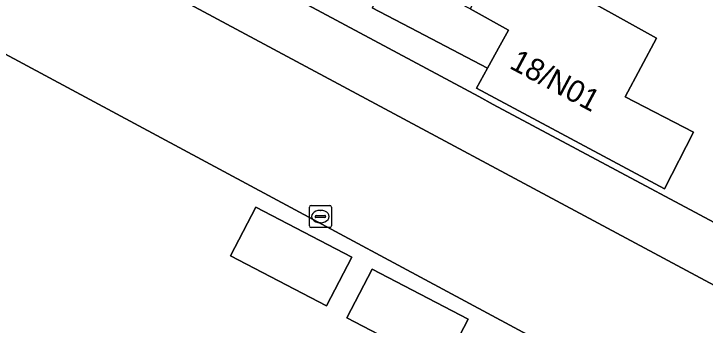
# Model space of a CAD drawing. Extents: x 159489 to 160304, y 383825 to 384531.
# Drawn here: x 160091.57 to 160122.98, y 384041.6 to 384055.74 of the extents above; entities that cross this region are included whole.
import ezdxf

# ---------------------------------------------------------------- set-up
doc = ezdxf.new("R2010")
doc.units = 0
for name, color, linetype in [('IMGEO_Groenvoorziening', 7, 'Continuous'), ('IMGEO_Kolk', 7, 'Continuous'), ('IMGEO_Pand', 7, 'Continuous'), ('IMGEO_Pand_nummerreeks', 7, 'Continuous'), ('IMGEO_Parkeervlak_open', 7, 'Continuous'), ('IMGEO_Rijbaan_lokaal_open', 7, 'Continuous'), ('IMGEO_Voetpad_op_trap', 7, 'Continuous'), ('IMGEO_Voetpad_open', 7, 'Continuous')]:
    doc.layers.add(name, color=color, linetype=linetype)

msp = doc.modelspace()

# ---------------------------------------------------------------- linework, layer by layer
at = {"layer": 'IMGEO_Groenvoorziening'}
for points in [[(160116.369, 384057.081), (160120.775, 384054.629), (160119.343, 384051.962), (160122.451, 384050.357), (160121.127, 384047.794), (160112.594, 384052.365), (160113.091, 384053.263), (160109.91, 384054.931), (160107.843, 384056.009)], [(160104.914, 384056.141), (160112.692, 384051.981), (160113.354, 384051.627), (160128.32, 384043.623)]]:
    msp.add_lwpolyline(points, dxfattribs=at)
at = {"layer": 'IMGEO_Kolk'}
for p, q in [((160104.995, 384046.108), (160104.995, 384046.96)), ((160105.07, 384047.034), (160105.922, 384047.034)), ((160105.483, 384046.814), (160105.508, 384046.814)), ((160105.996, 384046.96), (160105.996, 384046.108)), ((160105.254, 384046.528), (160105.254, 384046.54)), ((160105.692, 384046.491), (160105.294, 384046.491)), ((160105.297, 384046.577), (160105.695, 384046.577)), ((160105.738, 384046.54), (160105.738, 384046.528)), ((160105.506, 384046.254), (160105.481, 384046.254)), ((160105.922, 384046.034), (160105.07, 384046.034))]:
    msp.add_line(p, q, dxfattribs=at)
for points in [[(160104.995, 384046.108), (160104.995, 384046.96)], [(160105.07, 384047.034), (160105.922, 384047.034)], [(160105.996, 384046.96), (160105.996, 384046.108)], [(160105.922, 384046.034), (160105.07, 384046.034)]]:
    msp.add_lwpolyline(points, dxfattribs=at)
for centre, radius, start, end in [((160105.072, 384046.958), 0.0765, 91.552, 178.448), ((160105.072, 384046.958), 0.0765, 91.552, 178.448), ((160105.92, 384046.958), 0.0765, 1.552, 88.448), ((160105.92, 384046.958), 0.0765, 1.552, 88.448), ((160105.294, 384046.537), 0.0403, 85.8775, 175.7526), ((160105.291, 384046.527), 0.0366, 178.938, 274.7102), ((160105.695, 384046.534), 0.043, 264.8664, 352.4533), ((160105.699, 384046.539), 0.0386, 1.7309, 96.639), ((160105.072, 384046.11), 0.0765, 181.552, 268.448), ((160105.072, 384046.11), 0.0765, 181.552, 268.448), ((160105.92, 384046.11), 0.0765, 271.552, 358.448), ((160105.92, 384046.11), 0.0765, 271.552, 358.448)]:
    msp.add_arc(centre, radius, start, end, dxfattribs=at)
for centre, major_axis, ratio, start_param, end_param in [((160105.482, 384046.534), (-0.387, 0.002), 0.722429, 4.712389, 7.853982), ((160105.507, 384046.534), (-0.39, 0.002), 0.717154, 1.570796, 4.712389)]:
    msp.add_ellipse(centre, major_axis=major_axis, ratio=ratio, start_param=start_param, end_param=end_param, dxfattribs=at)
at = {"layer": 'IMGEO_Pand'}
msp.add_lwpolyline([(160120.775, 384054.629), (160116.369, 384057.081), (160115.714, 384057.446), (160113.731, 384058.549), (160112.297, 384055.958), (160114.047, 384054.99), (160113.67, 384054.308), (160113.091, 384053.263), (160112.594, 384052.365), (160121.127, 384047.794), (160122.451, 384050.357), (160119.343, 384051.962)], close=True, dxfattribs=at)
at = {"layer": 'IMGEO_Parkeervlak_open'}
for points in [[(160113.354, 384051.627), (160112.692, 384051.981), (160104.914, 384056.141), (160103.951, 384056.655), (160098.684, 384059.472), (160096.903, 384060.425), (160095.278, 384061.294)], [(160093.439, 384059.454), (160131.209, 384039.227)], [(160131.608, 384041.865), (160128.981, 384043.27), (160128.32, 384043.623), (160113.354, 384051.627)]]:
    msp.add_lwpolyline(points, dxfattribs=at)
for points in [[(160102.561, 384046.957), (160101.411, 384044.746), (160105.781, 384042.472), (160106.931, 384044.683)], [(160107.848, 384044.149), (160106.698, 384041.938), (160111.067, 384039.664), (160112.218, 384041.875)]]:
    msp.add_lwpolyline(points, close=True, dxfattribs=at)
at = {"layer": 'IMGEO_Rijbaan_lokaal_open'}
msp.add_lwpolyline([(160009.085, 384105.756), (160006.255, 384099.394), (160009.21, 384097.81), (160009.639, 384097.58), (160020.391, 384091.814), (160026.914, 384088.319), (160027.802, 384087.843), (160076.371, 384061.813), (160076.546, 384061.719), (160085.703, 384056.846), (160090.12, 384054.464), (160125.267, 384035.607), (160171.245, 384010.937), (160174.067, 384016.228), (160160.959, 384023.29), (160157.797, 384024.943), (160157.615, 384025.041), (160157.408, 384025.152), (160154.779, 384026.564), (160131.209, 384039.227), (160093.439, 384059.454), (160093.307, 384059.517), (160092.437, 384059.998)], dxfattribs=at)
at = {"layer": 'IMGEO_Voetpad_op_trap'}
msp.add_lwpolyline([(160112.297, 384055.958), (160108.792, 384057.792), (160107.843, 384056.009), (160109.91, 384054.931), (160113.091, 384053.263), (160113.67, 384054.308), (160114.047, 384054.99)], close=True, dxfattribs=at)
at = {"layer": 'IMGEO_Voetpad_open'}
msp.add_lwpolyline([(160125.267, 384035.607), (160090.12, 384054.464), (160085.703, 384056.846), (160076.546, 384061.719), (160076.371, 384061.813)], dxfattribs=at)
for points in [[(160101.411, 384044.746), (160102.561, 384046.957), (160106.931, 384044.683), (160105.781, 384042.472)], [(160106.698, 384041.938), (160107.848, 384044.149), (160112.218, 384041.875), (160111.067, 384039.664)]]:
    msp.add_lwpolyline(points, close=True, dxfattribs=at)

# ---------------------------------------------------------------- texts
at = {"layer": 'IMGEO_Pand_nummerreeks'}
msp.add_text('18/N01', height=1, rotation=331.8219, dxfattribs=at).set_placement((160114.038, 384053.293))

doc.saveas('drawing.dxf')
